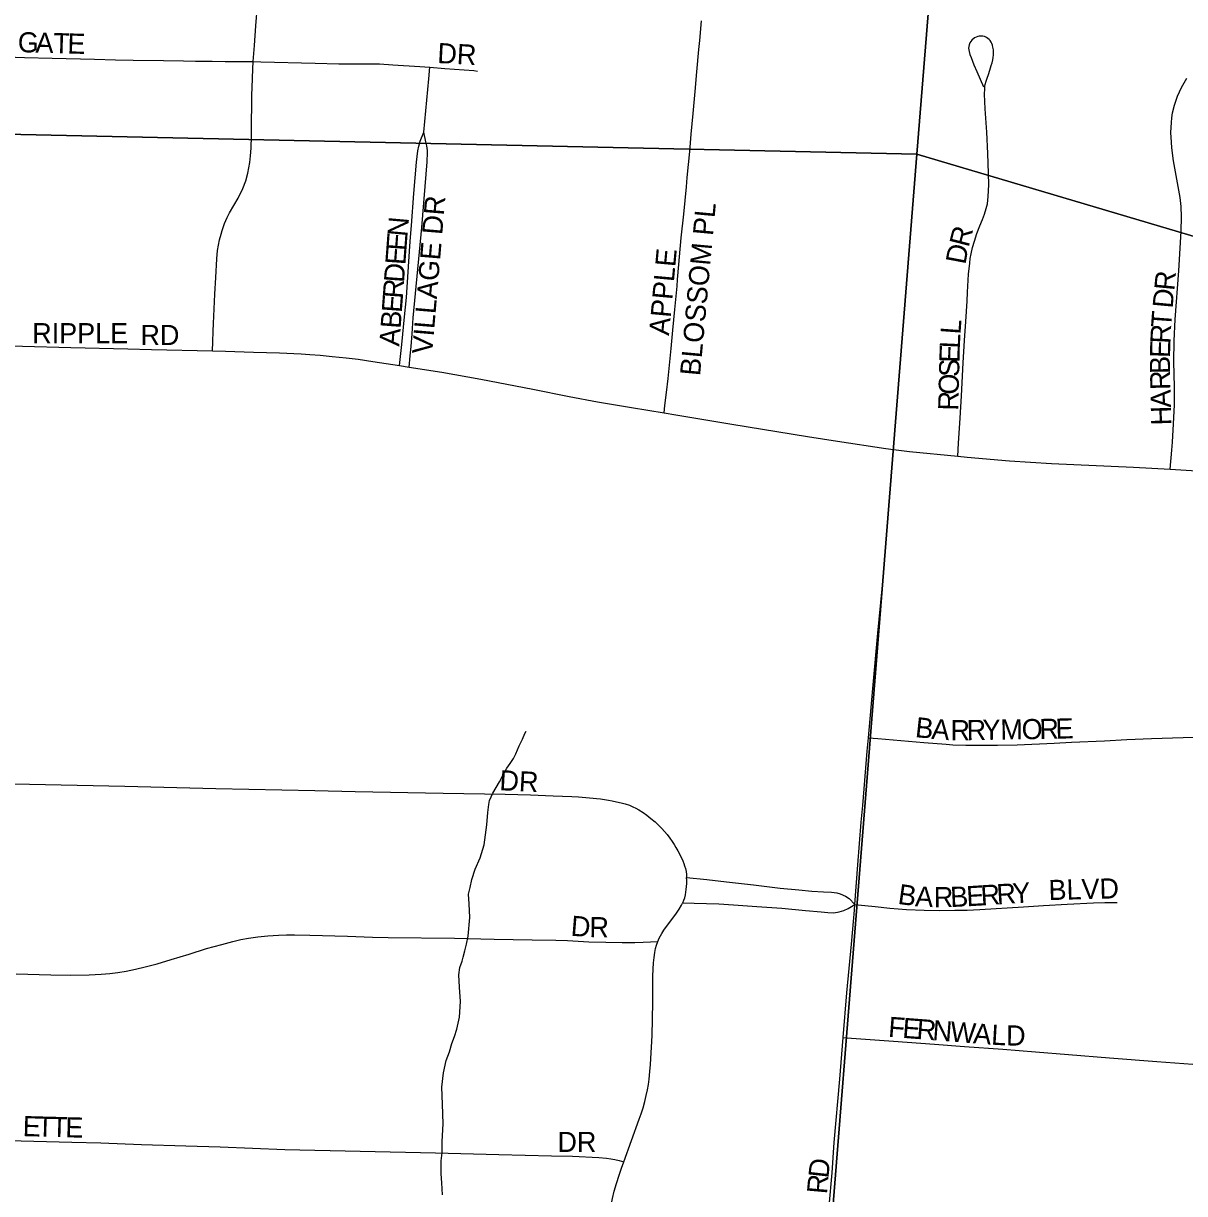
# Model space of a CAD drawing. Extents: x 1410790 to 1770854, y 448063 to 770588.
# Drawn here: x 1520337 to 1523216, y 619468 to 622371 of the extents above; entities that cross this region are included whole.
import ezdxf

# ---------------------------------------------------------------- set-up
doc = ezdxf.new("R2010")
doc.units = 0
for name, color, linetype in [('GM_X_City_Street', 7, 'Continuous'), ('GM_X_City_Street_Text', 7, 'Continuous'), ('GM_X_Minor_River', 7, 'Continuous'), ('GM_X_Section', 7, 'Continuous')]:
    doc.layers.add(name, color=color, linetype=linetype)

msp = doc.modelspace()

# ---------------------------------------------------------------- linework, layer by layer
at = {"layer": 'GM_X_City_Street'}
for points in [[(1520906.7, 622275.9), (1520909.5, 622316.2), (1520913.4, 622364.3), (1520917.4, 622416.2), (1520920.9, 622455.1), (1520922.9, 622474.2), (1520926.7, 622519.4), (1520929, 622549.6), (1520932.8, 622590.6), (1520935, 622616.4), (1520938.9, 622664.6), (1520946.7, 622737.7), (1520952, 622786.8), (1520953.4, 622802.8), (1520958.3, 622861.1), (1520960, 622880.4), (1520961.3, 622896.4), (1520964.9, 622941.9), (1520969.4, 623000.7), (1520974.8, 623056.1), (1520980.1, 623120.1), (1520985.9, 623183.6), (1520988.6, 623216.3), (1520991.2, 623245.2)], [(1521925.4, 621404.7), (1521927.6, 621422.5), (1521931.6, 621454.8), (1521935.7, 621490.1), (1521938.8, 621522.8), (1521942.8, 621564.4), (1521947.3, 621609.6), (1521952.1, 621660.8), (1521957.7, 621719.3), (1521959.1, 621735.3), (1521959.8, 621744.7), (1521968.3, 621838.6), (1521974.5, 621897.1), (1521980.8, 621965.4), (1521982.8, 621988.2), (1521989, 622053.3), (1521992.7, 622095.6), (1521997.6, 622147), (1522002.4, 622201.8), (1522006.8, 622250.8), (1522011.9, 622305.9), (1522014, 622328.4), (1522018.6, 622377)], [(1522653.8, 621296.8), (1522655.7, 621329.3), (1522659.4, 621391.1), (1522662.7, 621446.6), (1522667.4, 621529), (1522670.5, 621583.8), (1522673.7, 621631.6), (1522676.9, 621681.6), (1522678, 621704.4), (1522680.6, 621748.6), (1522683.3, 621776.2), (1522684.9, 621787.9), (1522686.6, 621799.1), (1522690.4, 621815.2), (1522695.1, 621830.9), (1522701.4, 621849.5), (1522708.3, 621868.7), (1522714.7, 621884.1), (1522720, 621897.9), (1522724.2, 621911.2), (1522727.4, 621923.4), (1522729.5, 621941), (1522730.6, 621970.2), (1522730.1, 621999.4), (1522728, 622047.8), (1522725.8, 622101), (1522721.9, 622158.7), (1522720.4, 622194.8), (1522720.5, 622208.3), (1522721.3, 622215.2), (1522722, 622219.4), (1522724, 622227.5), (1522726.3, 622234.6), (1522729.7, 622243.6), (1522733.6, 622254.4), (1522737, 622266), (1522738.8, 622273.2), (1522740.4, 622280.4), (1522741.2, 622286.3), (1522742, 622292.5), (1522742.2, 622299.7), (1522742, 622304.8), (1522741, 622311.8), (1522739.9, 622316.4), (1522738.1, 622320.8), (1522736.4, 622324.4), (1522733.9, 622328), (1522731.3, 622331.2), (1522724.7, 622336.1), (1522719.8, 622338.1), (1522715.9, 622338.9), (1522711.7, 622339.2), (1522707.2, 622338.7), (1522703.2, 622338), (1522699.3, 622336.3), (1522695.4, 622334.6), (1522688.7, 622329.4), (1522686.1, 622325.9), (1522683.9, 622322.6), (1522681.8, 622317.5), (1522681.2, 622313.6), (1522680.8, 622309.3), (1522681.4, 622304.9), (1522681.8, 622300.7), (1522684.1, 622293.4), (1522686.7, 622286.1), (1522693.9, 622268), (1522701.4, 622251.1), (1522717.3, 622213.7)], [(1520250.4, 622289.5), (1520339.2, 622286.5), (1520408, 622284.8), (1520512.9, 622281.7), (1520565.3, 622280.6), (1520608.9, 622279.4), (1520684, 622278.7), (1520733.9, 622277.7), (1520763.6, 622277), (1520804.7, 622276.8), (1520837.3, 622276.3), (1520906.7, 622275.9)], [(1520806.1, 621558.5), (1520806.8, 621580.4), (1520807.5, 621607.2), (1520808.5, 621626.3), (1520811.7, 621699.3), (1520813.7, 621740.4), (1520816.3, 621787), (1520818.2, 621807.2), (1520822.8, 621834), (1520826.9, 621847.8), (1520829.5, 621856.8), (1520835.8, 621874.5), (1520842.3, 621889.1), (1520848.1, 621900.4), (1520869, 621937.3), (1520880.8, 621961.1), (1520888.1, 621979.9), (1520893.5, 621999.3), (1520896.1, 622012.3), (1520898.2, 622025.6), (1520900, 622042), (1520901.3, 622061.6), (1520902.2, 622091.7), (1520902.6, 622114), (1520902.5, 622130.4), (1520903.2, 622163), (1520903.5, 622192.4), (1520903.9, 622211.9), (1520905.5, 622257.4), (1520906.7, 622275.9)], [(1520906.7, 622275.9), (1520925.6, 622275.5), (1521060, 622272.3), (1521118.8, 622270.5)], [(1521118.8, 622270.5), (1521186.5, 622270.3), (1521220.1, 622270.1), (1521253.3, 622268.3), (1521320, 622264.1), (1521344.7, 622262)], [(1521329.4, 622101.2), (1521342, 622233.4), (1521344.7, 622262)], [(1521344.7, 622262), (1521381.8, 622259), (1521453.4, 622253.5), (1521463.2, 622252.6)], [(1523180.1, 621264.8), (1523184.2, 621312.4), (1523185.9, 621331.8), (1523188.6, 621377.6), (1523190.9, 621424.5), (1523191.3, 621442), (1523191.4, 621468.8), (1523189.8, 621531), (1523190.6, 621583.6), (1523193, 621636.1), (1523202, 621757.2), (1523208, 621855.1), (1523208.8, 621890.9), (1523207.7, 621916.7), (1523205.2, 621939.2), (1523188.6, 622029.4), (1523184.6, 622062.3), (1523183.4, 622076.2), (1523182.5, 622100.3), (1523183.9, 622125.3), (1523184.7, 622136.2), (1523186.6, 622148.6), (1523191.1, 622168.2), (1523198.7, 622190.5), (1523208.4, 622211.7), (1523221.8, 622234.9)], [(1521269.2, 621521.9), (1521275, 621574.1), (1521281.6, 621642.5), (1521286.5, 621690.7), (1521295.3, 621817.9), (1521296.7, 621840.8), (1521298.9, 621869.7), (1521305.2, 621948.5), (1521312, 622026.7), (1521314.6, 622054.8), (1521317, 622066.2), (1521320.8, 622078.7), (1521329.4, 622101.2)], [(1521293.7, 621518), (1521296.3, 621546.1), (1521298.5, 621569.6), (1521301.1, 621600.4), (1521303.3, 621640.4), (1521324.8, 621864.3), (1521338.3, 622027.6), (1521339, 622050.5), (1521338.8, 622055.1), (1521337.4, 622066.9), (1521335, 622077.3), (1521329.4, 622101.2)], [(1519890.7, 621588.2), (1519997.5, 621581), (1520080.5, 621577.7), (1520194.2, 621573.9), (1520334.7, 621569.7), (1520454.1, 621566.9), (1520595.6, 621563.2)], [(1520595.6, 621563.2), (1520654.5, 621561.7), (1520806.1, 621558.5)], [(1520806.1, 621558.5), (1520838.2, 621557.3), (1520907.4, 621555.5), (1520972, 621553.2), (1521025.3, 621550.8), (1521047, 621549.4), (1521072.5, 621547.5), (1521102.2, 621544.7), (1521137, 621541.2), (1521166.8, 621537.6), (1521203.6, 621532.4), (1521269.2, 621521.9)], [(1521269.2, 621521.9), (1521293.7, 621518)], [(1521293.7, 621518), (1521374.3, 621505.3), (1521471.2, 621488), (1521600.1, 621463.3), (1521690, 621445.2), (1521760.7, 621432.3), (1521844.7, 621418.2), (1521925.4, 621404.7)], [(1521925.4, 621404.7), (1521954.7, 621399.8), (1522093.7, 621376.3), (1522281.3, 621345.8), (1522355.8, 621334.3), (1522475.7, 621316.4), (1522494.5, 621313.9)], [(1522432.1, 620598.7), (1522443.1, 620721.2), (1522455.4, 620858.1), (1522469.6, 621001.7), (1522489.6, 621246.9), (1522491.3, 621269.7), (1522494.5, 621313.9)], [(1522494.5, 621313.9), (1522534, 621308.8), (1522653.8, 621296.8)], [(1522653.8, 621296.8), (1522677.3, 621294.4), (1522781.7, 621285.4), (1522886.2, 621278.9), (1523089.4, 621270.1), (1523180.1, 621264.8)], [(1523180.1, 621264.8), (1523246.7, 621261), (1523331.8, 621254.4), (1523529.2, 621237.9)], [(1522398.9, 620185.1), (1522405.9, 620283.6), (1522413.9, 620389.2), (1522418.1, 620430.9), (1522429.1, 620565.4), (1522432.1, 620598.7)], [(1522432.1, 620598.7), (1522455.5, 620596.7), (1522569.6, 620587.1), (1522625.2, 620582.6), (1522641.5, 620581.3), (1522673.7, 620579.9), (1522752.2, 620579.9), (1522801.4, 620580.7), (1522893.1, 620585.4), (1522935.6, 620587.4), (1523017.3, 620591.3), (1523072.8, 620594.3), (1523134.5, 620596.4), (1523213, 620599.6), (1523295.2, 620601.4), (1523330.2, 620602.6), (1523358.4, 620604), (1523376.7, 620604.8), (1523393.6, 620604.5), (1523409.1, 620603.8), (1523417.3, 620603.4), (1523426.6, 620602.3), (1523435.6, 620601)], [(1520195, 620485.8), (1520352.3, 620483.3), (1520588.2, 620478.6), (1520814.3, 620472.8), (1521059.9, 620467.4), (1521159.9, 620465.1), (1521377.6, 620461.4), (1521531.7, 620458.6), (1521594, 620456.9), (1521650.8, 620454.8), (1521696.4, 620452.9), (1521713.5, 620451.9), (1521731.6, 620450.6), (1521740.9, 620449.9), (1521750, 620449.1), (1521758.2, 620448.3), (1521767.8, 620446.9), (1521777.7, 620445.4), (1521787.5, 620443.9), (1521796.8, 620442.1), (1521807.7, 620440), (1521818.7, 620437.6), (1521829.3, 620434.7), (1521839.4, 620431.3), (1521848.3, 620427.6), (1521855.8, 620423.7), (1521863.2, 620419.8), (1521873.4, 620413.5), (1521882.7, 620406.7), (1521893, 620398.5), (1521903.3, 620389.8), (1521912.7, 620381.1), (1521920.2, 620373.7), (1521926.8, 620366.2), (1521933.2, 620358.3), (1521939.6, 620349.9), (1521945.3, 620341.4), (1521950.3, 620333.8), (1521954.8, 620326), (1521959.4, 620318.2), (1521963.5, 620310.7), (1521966.5, 620305), (1521969.4, 620299.2), (1521972, 620293.1), (1521974.4, 620287), (1521976.5, 620281.3), (1521978.7, 620274.2), (1521980.2, 620266.8), (1521981.1, 620259.4), (1521981.5, 620251.9)], [(1521971.7, 620189), (1521974.5, 620195.6), (1521976.7, 620201.4), (1521978.5, 620208.7), (1521979.8, 620215.4), (1521980.6, 620222.5), (1521981.3, 620229.9), (1521981.7, 620237.3), (1521981.7, 620244.4), (1521981.5, 620251.6), (1521981.5, 620251.9)], [(1521981.5, 620251.9), (1522031.6, 620247.1), (1522080.4, 620241.4), (1522146.9, 620233.8), (1522213.7, 620225.6), (1522259.3, 620221), (1522291.7, 620218.1), (1522321, 620216.2), (1522340.5, 620215.4), (1522353.9, 620213.9), (1522361.9, 620211.7), (1522375, 620205.3), (1522384.4, 620199.5), (1522398.9, 620185.1)], [(1521909.9, 620093), (1521913.6, 620101.8), (1521916.4, 620107.3), (1521919.6, 620113), (1521925.1, 620121.2), (1521956.2, 620163.3), (1521962.6, 620173.3), (1521968.8, 620183.2), (1521971.5, 620188.7), (1521971.7, 620189)], [(1521971.7, 620189), (1522000.2, 620188.6), (1522031.1, 620187.8), (1522061.5, 620186.5), (1522097.5, 620184.3), (1522155.2, 620180.1), (1522217.1, 620175.7), (1522275.8, 620169.9), (1522314.8, 620166.6), (1522331.9, 620165.3), (1522346.5, 620164.7), (1522359.7, 620166.7), (1522371.3, 620170.2), (1522382.1, 620174.8), (1522398.9, 620185.1)], [(1522369.9, 619855.1), (1522378.9, 619965.5), (1522390.1, 620086.4), (1522397.9, 620171.3), (1522398.9, 620185.1)], [(1522398.9, 620185.1), (1522423.5, 620182.7), (1522449.3, 620180.2), (1522485, 620176.2), (1522527, 620172.6), (1522570.4, 620170.7), (1522607.9, 620170.3), (1522646.6, 620170.7), (1522677.4, 620171.2), (1522708.7, 620172.7), (1522816.9, 620179.3), (1522866, 620182.3), (1522924.8, 620185.9), (1522990.3, 620189.2), (1523018.5, 620190.3), (1523049.3, 620189.8)], [(1520319.3, 620012.7), (1520404.5, 620010.5), (1520453.6, 620009.8), (1520499.9, 620010.2), (1520529.6, 620012), (1520550.8, 620013.7), (1520571.2, 620016.3), (1520592, 620019.4), (1520614.5, 620024.4), (1520638.9, 620030.2), (1520668.9, 620038.1), (1520703.6, 620048.4), (1520747.5, 620062), (1520791.2, 620075.6), (1520829, 620086), (1520856.4, 620093.5), (1520875.6, 620098.1), (1520895.2, 620101.7), (1520917.9, 620104.9), (1520943.3, 620107.2), (1520969.3, 620108.7), (1520989.5, 620109.8), (1521008.8, 620109.8), (1521047.1, 620109.3), (1521140.3, 620106.4), (1521202.4, 620103.6), (1521241.7, 620103), (1521405.7, 620101.2), (1521503.9, 620099.2), (1521598.5, 620097.3), (1521657.1, 620096.5), (1521686.3, 620095.6), (1521738.6, 620092.6), (1521781.2, 620091.4), (1521821.6, 620090.7), (1521852.6, 620090.7), (1521873.7, 620091.3), (1521909.9, 620093)], [(1521825.5, 619546.3), (1521864.1, 619652.4), (1521868.8, 619665.7), (1521873.4, 619680.6), (1521877.6, 619695.9), (1521881.5, 619710.9), (1521884.4, 619725.3), (1521886.8, 619738.7), (1521888.5, 619751.5), (1521890.6, 619771.1), (1521891.8, 619787.8), (1521895.9, 619860), (1521897.4, 619942.3), (1521897.7, 620007.9), (1521899.2, 620040.3), (1521900.6, 620053.3), (1521902.4, 620065.9), (1521904.3, 620075.9), (1521906.7, 620084.5), (1521909.9, 620093)], [(1522282.6, 618733.1), (1522284.3, 618754.1), (1522294.4, 618871.4), (1522306.3, 619023.5), (1522313.7, 619140.7), (1522321.9, 619242.2), (1522326.5, 619331.3), (1522334.7, 619436.7), (1522342, 619519.1), (1522347.5, 619594.2), (1522361.4, 619751.4), (1522369.9, 619855.1)], [(1522369.9, 619855.1), (1522390.6, 619853.6), (1522494.4, 619846.2), (1522595.7, 619838.2), (1522670.8, 619833.1), (1522765.2, 619825.9), (1522846.9, 619819.9), (1522928.6, 619813), (1523029.9, 619805), (1523147.5, 619795.4), (1523281.6, 619785.2)], [(1520299.5, 619599.4), (1520456.6, 619595.3), (1520528.6, 619593.8), (1520629.8, 619590), (1520739.9, 619586.6), (1520824.7, 619583.6), (1520985.1, 619577.6), (1521358.4, 619568.6), (1521515.4, 619565), (1521646.2, 619561.8), (1521698.6, 619560.3), (1521763.9, 619557.5), (1521782.8, 619555.6), (1521793.2, 619554.3), (1521803.4, 619552.6), (1521814.1, 619549.9), (1521825.5, 619546.3)], [(1521786.6, 618968), (1521782, 619010.2), (1521779.6, 619031.4), (1521778, 619051), (1521776.5, 619075.6), (1521776, 619096.6), (1521775.5, 619146.5), (1521776.2, 619198.1), (1521777.2, 619227.4), (1521778.1, 619267), (1521779.9, 619307.2), (1521782.6, 619348), (1521784.5, 619367.8), (1521787.1, 619389.6), (1521790.3, 619415.3), (1521794.3, 619438), (1521797.8, 619456), (1521802, 619473.6), (1521807.3, 619493.1), (1521813.8, 619513.6), (1521819.6, 619530.9), (1521825.5, 619546.3)]]:
    msp.add_lwpolyline(points, dxfattribs=at)
at = {"layer": 'GM_X_Minor_River'}
for points in [[(1521457.3, 620272.8), (1521469.5, 620300.8), (1521479.8, 620332.8), (1521486.3, 620382.9), (1521488.6, 620413), (1521490.7, 620433.1), (1521492.8, 620443.1), (1521501, 620461.1), (1521509.1, 620475), (1521517.3, 620489), (1521525.4, 620505), (1521535.6, 620522.9), (1521543.7, 620534.9), (1521551.8, 620546.8), (1521558, 620558.8), (1521562, 620568.8), (1521566.1, 620578.8), (1521574.3, 620594.8), (1521580.4, 620608.8), (1521583.2, 620614.9)], [(1521375.9, 619464.7), (1521374.2, 619494.8), (1521372.4, 619516.9), (1521372.6, 619535), (1521372.7, 619549), (1521374.9, 619569.1), (1521375.1, 619597.2), (1521377.5, 619641.3), (1521375.9, 619689.5), (1521374.3, 619731.7), (1521378.6, 619767.8), (1521384.9, 619797.8), (1521393.1, 619819.8), (1521399.3, 619839.8), (1521405.5, 619857.8), (1521411.7, 619875.8), (1521417.9, 619905.9), (1521420.3, 619944), (1521418.6, 619980.2), (1521416.9, 620010.3), (1521419, 620028.3), (1521425.2, 620044.3), (1521427.3, 620054.3), (1521431.4, 620070.3), (1521435.6, 620086.4), (1521439.8, 620106.4), (1521444.2, 620152.5), (1521442.5, 620186.7), (1521440.7, 620210.8), (1521444.8, 620226.8), (1521449, 620246.8), (1521457.3, 620272.8)]]:
    msp.add_lwpolyline(points, dxfattribs=at)
at = {"layer": 'GM_X_Section'}
for points in [[(1516936.9, 625665.1), (1522174.5, 625186.4), (1522801.4, 625129.5), (1522551.9, 622046.6), (1516639.8, 622176)], [(1522801.4, 625129.5), (1527484, 624666.3), (1528025, 624614.9), (1527751.7, 620502.8), (1522551.9, 622046.6)], [(1522551.9, 622046.6), (1522119.9, 616619.5), (1516186.2, 616821.5), (1516639.8, 622176)], [(1527751.7, 620502.8), (1527349.3, 615167.2), (1522119.9, 616619.5), (1522551.9, 622046.6)]]:
    msp.add_lwpolyline(points, close=True, dxfattribs=at)

# ---------------------------------------------------------------- texts
at = {"layer": 'GM_X_City_Street_Text'}
for s, rotation, p in [('G', 358.448, (1520322.4, 622299.5)), ('A', 358.4671, (1520366.4, 622298.3)), ('T', 358.4699, (1520410.4, 622297.1)), ('E', 358.4426, (1520445.5, 622296.1)), ('DR', 356.989, (1521362.4, 622272.5)), ('VILLAGE DR', 85.1826, (1521350.3, 621548.8)), ('BLOSSOM PL', 84.7469, (1522014.6, 621495)), ('N', 84.8244, (1521288.9, 621840.4)), ('R', 75.5043, (1522680.5, 621813.5)), ('E', 85.7843, (1521286.4, 621805.6)), ('E', 85.7843, (1521283.8, 621770.5)), ('APPLE', 84.806, (1521937.7, 621595.2)), ('D', 79.3159, (1522672.5, 621771.1)), ('D', 85.7869, (1521280.5, 621726.6)), ('R', 84.4658, (1523190.5, 621706.5)), ('R', 85.7895, (1521277.6, 621687.1)), ('E', 85.7843, (1521275, 621652)), ('D', 84.6591, (1523186.4, 621662.7)), ('B', 85.7895, (1521272.1, 621612.5)), ('T', 85.8716, (1523182.7, 621614.7)), ('RIPPLE', 0, (1520358.7, 621577.2)), ('L', 85.8579, (1522660.4, 621598.3)), ('RD', 0, (1520627.1, 621572.8)), ('A', 85.7882, (1521268.9, 621568.6)), ('L', 87.3627, (1522658.8, 621563.5)), ('R', 87.4371, (1523181, 621575.5)), ('E', 88.5378, (1522657.9, 621528.6)), ('E', 88.1828, (1523179.9, 621540.5)), ('B', 90.7529, (1523180.4, 621501.5)), ('S', 88.5497, (1522657, 621493.4)), ('O', 88.5466, (1522655.9, 621449.4)), ('R', 91.4069, (1523181.4, 621462.1)), ('R', 88.543, (1522654.9, 621409.8)), ('A', 91.4071, (1523182.4, 621418.1)), ('H', 91.3988, (1523183.5, 621374.1)), ('B', 353.8194, (1522546.6, 620600.5)), ('A', 355.3874, (1522587.4, 620596.1)), ('R', 0.1425, (1522635.8, 620592.4)), ('R', 0.932, (1522676.2, 620592.5)), ('Y', 0.945, (1522715.8, 620593.1)), ('M', 0.9289, (1522759.8, 620593.9)), ('O', 0.945, (1522812.6, 620594.7)), ('R', 0.9229, (1522856.6, 620595.4)), ('E', 1.5825, (1522896.8, 620596.1)), ('DR', 356.9887, (1521516.4, 620468.6)), ('B', 351.9592, (1522503.4, 620186.8)), ('E', 3.4986, (1522676.6, 620180.3)), ('R', 3.7287, (1522712, 620182.5)), ('R', 3.718, (1522751.5, 620185.1)), ('Y', 3.7101, (1522791, 620187.6)), ('BLVD', 1.5407, (1522879.5, 620195.8)), ('A', 356.829, (1522547.2, 620180.8)), ('R', 0.285, (1522594.4, 620178.3)), ('B', 2.4399, (1522636.1, 620178.6)), ('D', 355.4714, (1521692.9, 620107.7)), ('R', 358.9656, (1521740, 620104.1)), ('F', 355.6243, (1522480.2, 619857)), ('E', 355.6144, (1522515.3, 619854.3)), ('R', 355.6165, (1522550.4, 619851.6)), ('N', 355.6248, (1522589.9, 619848.6)), ('W', 355.6176, (1522633.8, 619845.2)), ('A', 355.6248, (1522690.8, 619840.8)), ('L', 356.7791, (1522735.8, 619837.4)), ('D', 359.5141, (1522773.5, 619835.3)), ('E', 358.4183, (1520334.7, 619610.5)), ('T', 358.4183, (1520369.9, 619609.5)), ('T', 358.4183, (1520405.1, 619608.6)), ('E', 358.4183, (1520440.3, 619607.6)), ('DR', 0, (1521661.1, 619571)), ('D', 83.8022, (1522332.8, 619504.7)), ('R', 84.954, (1522329.3, 619465.5))]:
    msp.add_text(s, height=50, rotation=rotation, dxfattribs=at).set_placement(p)

doc.saveas('drawing.dxf')
